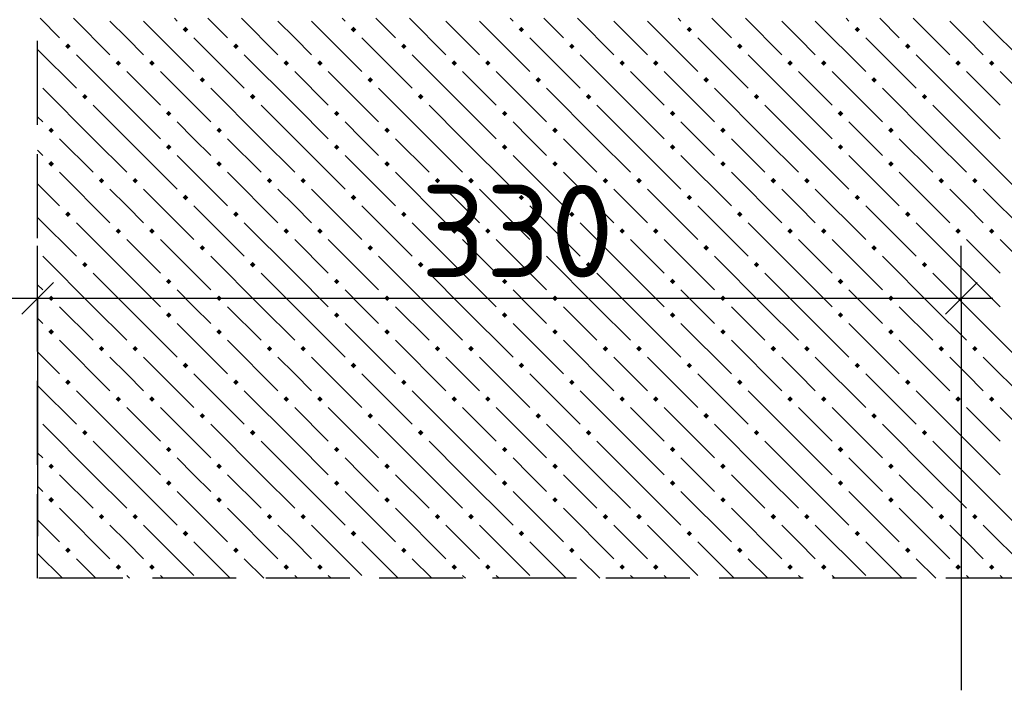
# Model space of a CAD drawing. Header units: millimetres. Extents: x 40580 to 1930067, y -240640 to 81020.
# Tile 379 of 656: x 1129242 to 1131588, y -212762 to -211165. Entities that reach past the tile are written whole.
import ezdxf

# ---------------------------------------------------------------- set-up
doc = ezdxf.new("R2010")
doc.units = ezdxf.units.MM
doc.linetypes.add('______2', pattern=[270, 200, -70])
doc.layers.add('Standard', color=7, linetype='Continuous', lineweight=25)
doc.layers.add('Примечания', color=7, linetype='Continuous', lineweight=13)
doc.layers.add('Стилевая поверхн.', color=7, linetype='Continuous')
doc.styles.add('ISOCPEUR', font='isocpeur.ttf')

msp = doc.modelspace()

# ---------------------------------------------------------------- hatches: boundary and pattern name
at = {"layer": 'Стилевая поверхн.', "linetype": 'Continuous', "lineweight": -3, "transparency": 33554687}
for points in [[(1129630.9, -211188.3), (1129637.4, -211181.8), (1129643.9, -211188.3), (1129637.4, -211194.8)], [(1130030.9, -211188.3), (1130037.4, -211181.8), (1130043.9, -211188.3), (1130037.4, -211194.8)], [(1130430.9, -211188.3), (1130437.4, -211181.8), (1130443.9, -211188.3), (1130437.4, -211194.8)], [(1130830.9, -211188.3), (1130837.4, -211181.8), (1130843.9, -211188.3), (1130837.4, -211194.8)], [(1131230.9, -211188.3), (1131237.4, -211181.8), (1131243.9, -211188.3), (1131237.4, -211194.8)], [(1129350.9, -211228.3), (1129357.4, -211221.8), (1129363.9, -211228.3), (1129357.4, -211234.8)], [(1129750.9, -211228.3), (1129757.4, -211221.8), (1129763.9, -211228.3), (1129757.4, -211234.8)], [(1130150.9, -211228.3), (1130157.4, -211221.8), (1130163.9, -211228.3), (1130157.4, -211234.8)], [(1130550.9, -211228.3), (1130557.4, -211221.8), (1130563.9, -211228.3), (1130557.4, -211234.8)], [(1130950.9, -211228.3), (1130957.4, -211221.8), (1130963.9, -211228.3), (1130957.4, -211234.8)], [(1131350.9, -211228.3), (1131357.4, -211221.8), (1131363.9, -211228.3), (1131357.4, -211234.8)], [(1129470.9, -211268.3), (1129477.4, -211261.8), (1129483.9, -211268.3), (1129477.4, -211274.8)], [(1129550.9, -211268.3), (1129557.4, -211261.8), (1129563.9, -211268.3), (1129557.4, -211274.8)], [(1129870.9, -211268.3), (1129877.4, -211261.8), (1129883.9, -211268.3), (1129877.4, -211274.8)], [(1129950.9, -211268.3), (1129957.4, -211261.8), (1129963.9, -211268.3), (1129957.4, -211274.8)], [(1130270.9, -211268.3), (1130277.4, -211261.8), (1130283.9, -211268.3), (1130277.4, -211274.8)], [(1130350.9, -211268.3), (1130357.4, -211261.8), (1130363.9, -211268.3), (1130357.4, -211274.8)], [(1130670.9, -211268.3), (1130677.4, -211261.8), (1130683.9, -211268.3), (1130677.4, -211274.8)], [(1130750.9, -211268.3), (1130757.4, -211261.8), (1130763.9, -211268.3), (1130757.4, -211274.8)], [(1131070.9, -211268.3), (1131077.4, -211261.8), (1131083.9, -211268.3), (1131077.4, -211274.8)], [(1131150.9, -211268.3), (1131157.4, -211261.8), (1131163.9, -211268.3), (1131157.4, -211274.8)], [(1131470.9, -211268.3), (1131477.4, -211261.8), (1131483.9, -211268.3), (1131477.4, -211274.8)], [(1131550.9, -211268.3), (1131557.4, -211261.8), (1131563.9, -211268.3), (1131557.4, -211274.8)], [(1129670.9, -211308.3), (1129677.4, -211301.8), (1129683.9, -211308.3), (1129677.4, -211314.8)], [(1130070.9, -211308.3), (1130077.4, -211301.8), (1130083.9, -211308.3), (1130077.4, -211314.8)], [(1130470.9, -211308.3), (1130477.4, -211301.8), (1130483.9, -211308.3), (1130477.4, -211314.8)], [(1130870.9, -211308.3), (1130877.4, -211301.8), (1130883.9, -211308.3), (1130877.4, -211314.8)], [(1131270.9, -211308.3), (1131277.4, -211301.8), (1131283.9, -211308.3), (1131277.4, -211314.8)], [(1129390.9, -211348.3), (1129397.4, -211341.8), (1129403.9, -211348.3), (1129397.4, -211354.8)], [(1129790.9, -211348.3), (1129797.4, -211341.8), (1129803.9, -211348.3), (1129797.4, -211354.8)], [(1130190.9, -211348.3), (1130197.4, -211341.8), (1130203.9, -211348.3), (1130197.4, -211354.8)], [(1130590.9, -211348.3), (1130597.4, -211341.8), (1130603.9, -211348.3), (1130597.4, -211354.8)], [(1130990.9, -211348.3), (1130997.4, -211341.8), (1131003.9, -211348.3), (1130997.4, -211354.8)], [(1131390.9, -211348.3), (1131397.4, -211341.8), (1131403.9, -211348.3), (1131397.4, -211354.8)], [(1129590.9, -211388.3), (1129597.4, -211381.8), (1129603.9, -211388.3), (1129597.4, -211394.8)], [(1129990.9, -211388.3), (1129997.4, -211381.8), (1130003.9, -211388.3), (1129997.4, -211394.8)], [(1130390.9, -211388.3), (1130397.4, -211381.8), (1130403.9, -211388.3), (1130397.4, -211394.8)], [(1130790.9, -211388.3), (1130797.4, -211381.8), (1130803.9, -211388.3), (1130797.4, -211394.8)], [(1131190.9, -211388.3), (1131197.4, -211381.8), (1131203.9, -211388.3), (1131197.4, -211394.8)], [(1129310.9, -211428.3), (1129317.4, -211421.8), (1129323.9, -211428.3), (1129317.4, -211434.8)], [(1129710.9, -211428.3), (1129717.4, -211421.8), (1129723.9, -211428.3), (1129717.4, -211434.8)], [(1130110.9, -211428.3), (1130117.4, -211421.8), (1130123.9, -211428.3), (1130117.4, -211434.8)], [(1130510.9, -211428.3), (1130517.4, -211421.8), (1130523.9, -211428.3), (1130517.4, -211434.8)], [(1130910.9, -211428.3), (1130917.4, -211421.8), (1130923.9, -211428.3), (1130917.4, -211434.8)], [(1131310.9, -211428.3), (1131317.4, -211421.8), (1131323.9, -211428.3), (1131317.4, -211434.8)], [(1129590.9, -211468.3), (1129597.4, -211461.8), (1129603.9, -211468.3), (1129597.4, -211474.8)], [(1129990.9, -211468.3), (1129997.4, -211461.8), (1130003.9, -211468.3), (1129997.4, -211474.8)], [(1130390.9, -211468.3), (1130397.4, -211461.8), (1130403.9, -211468.3), (1130397.4, -211474.8)], [(1130790.9, -211468.3), (1130797.4, -211461.8), (1130803.9, -211468.3), (1130797.4, -211474.8)], [(1131190.9, -211468.3), (1131197.4, -211461.8), (1131203.9, -211468.3), (1131197.4, -211474.8)], [(1129310.9, -211508.3), (1129317.4, -211501.8), (1129323.9, -211508.3), (1129317.4, -211514.8)], [(1129710.9, -211508.3), (1129717.4, -211501.8), (1129723.9, -211508.3), (1129717.4, -211514.8)], [(1130110.9, -211508.3), (1130117.4, -211501.8), (1130123.9, -211508.3), (1130117.4, -211514.8)], [(1130510.9, -211508.3), (1130517.4, -211501.8), (1130523.9, -211508.3), (1130517.4, -211514.8)], [(1130910.9, -211508.3), (1130917.4, -211501.8), (1130923.9, -211508.3), (1130917.4, -211514.8)], [(1131310.9, -211508.3), (1131317.4, -211501.8), (1131323.9, -211508.3), (1131317.4, -211514.8)], [(1129430.9, -211548.3), (1129437.4, -211541.8), (1129443.9, -211548.3), (1129437.4, -211554.8)], [(1129510.9, -211548.3), (1129517.4, -211541.8), (1129523.9, -211548.3), (1129517.4, -211554.8)], [(1129830.9, -211548.3), (1129837.4, -211541.8), (1129843.9, -211548.3), (1129837.4, -211554.8)], [(1129910.9, -211548.3), (1129917.4, -211541.8), (1129923.9, -211548.3), (1129917.4, -211554.8)], [(1130230.9, -211548.3), (1130237.4, -211541.8), (1130243.9, -211548.3), (1130237.4, -211554.8)], [(1130310.9, -211548.3), (1130317.4, -211541.8), (1130323.9, -211548.3), (1130317.4, -211554.8)], [(1130630.9, -211548.3), (1130637.4, -211541.8), (1130643.9, -211548.3), (1130637.4, -211554.8)], [(1130710.9, -211548.3), (1130717.4, -211541.8), (1130723.9, -211548.3), (1130717.4, -211554.8)], [(1131030.9, -211548.3), (1131037.4, -211541.8), (1131043.9, -211548.3), (1131037.4, -211554.8)], [(1131110.9, -211548.3), (1131117.4, -211541.8), (1131123.9, -211548.3), (1131117.4, -211554.8)], [(1131430.9, -211548.3), (1131437.4, -211541.8), (1131443.9, -211548.3), (1131437.4, -211554.8)], [(1131510.9, -211548.3), (1131517.4, -211541.8), (1131523.9, -211548.3), (1131517.4, -211554.8)], [(1129630.9, -211588.3), (1129637.4, -211581.8), (1129643.9, -211588.3), (1129637.4, -211594.8)], [(1130030.9, -211588.3), (1130037.4, -211581.8), (1130043.9, -211588.3), (1130037.4, -211594.8)], [(1130430.9, -211588.3), (1130437.4, -211581.8), (1130443.9, -211588.3), (1130437.4, -211594.8)], [(1130830.9, -211588.3), (1130837.4, -211581.8), (1130843.9, -211588.3), (1130837.4, -211594.8)], [(1131230.9, -211588.3), (1131237.4, -211581.8), (1131243.9, -211588.3), (1131237.4, -211594.8)], [(1129350.9, -211628.3), (1129357.4, -211621.8), (1129363.9, -211628.3), (1129357.4, -211634.8)], [(1129750.9, -211628.3), (1129757.4, -211621.8), (1129763.9, -211628.3), (1129757.4, -211634.8)], [(1130150.9, -211628.3), (1130157.4, -211621.8), (1130163.9, -211628.3), (1130157.4, -211634.8)], [(1130550.9, -211628.3), (1130557.4, -211621.8), (1130563.9, -211628.3), (1130557.4, -211634.8)], [(1130950.9, -211628.3), (1130957.4, -211621.8), (1130963.9, -211628.3), (1130957.4, -211634.8)], [(1131350.9, -211628.3), (1131357.4, -211621.8), (1131363.9, -211628.3), (1131357.4, -211634.8)], [(1129470.9, -211668.3), (1129477.4, -211661.8), (1129483.9, -211668.3), (1129477.4, -211674.8)], [(1129550.9, -211668.3), (1129557.4, -211661.8), (1129563.9, -211668.3), (1129557.4, -211674.8)], [(1129870.9, -211668.3), (1129877.4, -211661.8), (1129883.9, -211668.3), (1129877.4, -211674.8)], [(1129950.9, -211668.3), (1129957.4, -211661.8), (1129963.9, -211668.3), (1129957.4, -211674.8)], [(1130270.9, -211668.3), (1130277.4, -211661.8), (1130283.9, -211668.3), (1130277.4, -211674.8)], [(1130350.9, -211668.3), (1130357.4, -211661.8), (1130363.9, -211668.3), (1130357.4, -211674.8)], [(1130670.9, -211668.3), (1130677.4, -211661.8), (1130683.9, -211668.3), (1130677.4, -211674.8)], [(1130750.9, -211668.3), (1130757.4, -211661.8), (1130763.9, -211668.3), (1130757.4, -211674.8)], [(1131070.9, -211668.3), (1131077.4, -211661.8), (1131083.9, -211668.3), (1131077.4, -211674.8)], [(1131150.9, -211668.3), (1131157.4, -211661.8), (1131163.9, -211668.3), (1131157.4, -211674.8)], [(1131470.9, -211668.3), (1131477.4, -211661.8), (1131483.9, -211668.3), (1131477.4, -211674.8)], [(1131550.9, -211668.3), (1131557.4, -211661.8), (1131563.9, -211668.3), (1131557.4, -211674.8)], [(1129670.9, -211708.3), (1129677.4, -211701.8), (1129683.9, -211708.3), (1129677.4, -211714.8)], [(1130070.9, -211708.3), (1130077.4, -211701.8), (1130083.9, -211708.3), (1130077.4, -211714.8)], [(1130470.9, -211708.3), (1130477.4, -211701.8), (1130483.9, -211708.3), (1130477.4, -211714.8)], [(1130870.9, -211708.3), (1130877.4, -211701.8), (1130883.9, -211708.3), (1130877.4, -211714.8)], [(1131270.9, -211708.3), (1131277.4, -211701.8), (1131283.9, -211708.3), (1131277.4, -211714.8)], [(1129390.9, -211748.3), (1129397.4, -211741.8), (1129403.9, -211748.3), (1129397.4, -211754.8)], [(1129790.9, -211748.3), (1129797.4, -211741.8), (1129803.9, -211748.3), (1129797.4, -211754.8)], [(1130190.9, -211748.3), (1130197.4, -211741.8), (1130203.9, -211748.3), (1130197.4, -211754.8)], [(1130590.9, -211748.3), (1130597.4, -211741.8), (1130603.9, -211748.3), (1130597.4, -211754.8)], [(1130990.9, -211748.3), (1130997.4, -211741.8), (1131003.9, -211748.3), (1130997.4, -211754.8)], [(1131390.9, -211748.3), (1131397.4, -211741.8), (1131403.9, -211748.3), (1131397.4, -211754.8)], [(1129590.9, -211788.3), (1129597.4, -211781.8), (1129603.9, -211788.3), (1129597.4, -211794.8)], [(1129990.9, -211788.3), (1129997.4, -211781.8), (1130003.9, -211788.3), (1129997.4, -211794.8)], [(1130390.9, -211788.3), (1130397.4, -211781.8), (1130403.9, -211788.3), (1130397.4, -211794.8)], [(1130790.9, -211788.3), (1130797.4, -211781.8), (1130803.9, -211788.3), (1130797.4, -211794.8)], [(1131190.9, -211788.3), (1131197.4, -211781.8), (1131203.9, -211788.3), (1131197.4, -211794.8)], [(1129310.9, -211828.3), (1129317.4, -211821.8), (1129323.9, -211828.3), (1129317.4, -211834.8)], [(1129710.9, -211828.3), (1129717.4, -211821.8), (1129723.9, -211828.3), (1129717.4, -211834.8)], [(1130110.9, -211828.3), (1130117.4, -211821.8), (1130123.9, -211828.3), (1130117.4, -211834.8)], [(1130510.9, -211828.3), (1130517.4, -211821.8), (1130523.9, -211828.3), (1130517.4, -211834.8)], [(1130910.9, -211828.3), (1130917.4, -211821.8), (1130923.9, -211828.3), (1130917.4, -211834.8)], [(1131310.9, -211828.3), (1131317.4, -211821.8), (1131323.9, -211828.3), (1131317.4, -211834.8)], [(1129590.9, -211868.3), (1129597.4, -211861.8), (1129603.9, -211868.3), (1129597.4, -211874.8)], [(1129990.9, -211868.3), (1129997.4, -211861.8), (1130003.9, -211868.3), (1129997.4, -211874.8)], [(1130390.9, -211868.3), (1130397.4, -211861.8), (1130403.9, -211868.3), (1130397.4, -211874.8)], [(1130790.9, -211868.3), (1130797.4, -211861.8), (1130803.9, -211868.3), (1130797.4, -211874.8)], [(1131190.9, -211868.3), (1131197.4, -211861.8), (1131203.9, -211868.3), (1131197.4, -211874.8)], [(1129310.9, -211908.3), (1129317.4, -211901.8), (1129323.9, -211908.3), (1129317.4, -211914.8)], [(1129710.9, -211908.3), (1129717.4, -211901.8), (1129723.9, -211908.3), (1129717.4, -211914.8)], [(1130110.9, -211908.3), (1130117.4, -211901.8), (1130123.9, -211908.3), (1130117.4, -211914.8)], [(1130510.9, -211908.3), (1130517.4, -211901.8), (1130523.9, -211908.3), (1130517.4, -211914.8)], [(1130910.9, -211908.3), (1130917.4, -211901.8), (1130923.9, -211908.3), (1130917.4, -211914.8)], [(1131310.9, -211908.3), (1131317.4, -211901.8), (1131323.9, -211908.3), (1131317.4, -211914.8)], [(1129430.9, -211948.3), (1129437.4, -211941.8), (1129443.9, -211948.3), (1129437.4, -211954.8)], [(1129510.9, -211948.3), (1129517.4, -211941.8), (1129523.9, -211948.3), (1129517.4, -211954.8)], [(1129830.9, -211948.3), (1129837.4, -211941.8), (1129843.9, -211948.3), (1129837.4, -211954.8)], [(1129910.9, -211948.3), (1129917.4, -211941.8), (1129923.9, -211948.3), (1129917.4, -211954.8)], [(1130230.9, -211948.3), (1130237.4, -211941.8), (1130243.9, -211948.3), (1130237.4, -211954.8)], [(1130310.9, -211948.3), (1130317.4, -211941.8), (1130323.9, -211948.3), (1130317.4, -211954.8)], [(1130630.9, -211948.3), (1130637.4, -211941.8), (1130643.9, -211948.3), (1130637.4, -211954.8)], [(1130710.9, -211948.3), (1130717.4, -211941.8), (1130723.9, -211948.3), (1130717.4, -211954.8)], [(1131030.9, -211948.3), (1131037.4, -211941.8), (1131043.9, -211948.3), (1131037.4, -211954.8)], [(1131110.9, -211948.3), (1131117.4, -211941.8), (1131123.9, -211948.3), (1131117.4, -211954.8)], [(1131430.9, -211948.3), (1131437.4, -211941.8), (1131443.9, -211948.3), (1131437.4, -211954.8)], [(1131510.9, -211948.3), (1131517.4, -211941.8), (1131523.9, -211948.3), (1131517.4, -211954.8)], [(1129630.9, -211988.3), (1129637.4, -211981.8), (1129643.9, -211988.3), (1129637.4, -211994.8)], [(1130030.9, -211988.3), (1130037.4, -211981.8), (1130043.9, -211988.3), (1130037.4, -211994.8)], [(1130430.9, -211988.3), (1130437.4, -211981.8), (1130443.9, -211988.3), (1130437.4, -211994.8)], [(1130830.9, -211988.3), (1130837.4, -211981.8), (1130843.9, -211988.3), (1130837.4, -211994.8)], [(1131230.9, -211988.3), (1131237.4, -211981.8), (1131243.9, -211988.3), (1131237.4, -211994.8)], [(1129350.9, -212028.3), (1129357.4, -212021.8), (1129363.9, -212028.3), (1129357.4, -212034.8)], [(1129750.9, -212028.3), (1129757.4, -212021.8), (1129763.9, -212028.3), (1129757.4, -212034.8)], [(1130150.9, -212028.3), (1130157.4, -212021.8), (1130163.9, -212028.3), (1130157.4, -212034.8)], [(1130550.9, -212028.3), (1130557.4, -212021.8), (1130563.9, -212028.3), (1130557.4, -212034.8)], [(1130950.9, -212028.3), (1130957.4, -212021.8), (1130963.9, -212028.3), (1130957.4, -212034.8)], [(1131350.9, -212028.3), (1131357.4, -212021.8), (1131363.9, -212028.3), (1131357.4, -212034.8)], [(1129470.9, -212068.3), (1129477.4, -212061.8), (1129483.9, -212068.3), (1129477.4, -212074.8)], [(1129550.9, -212068.3), (1129557.4, -212061.8), (1129563.9, -212068.3), (1129557.4, -212074.8)], [(1129870.9, -212068.3), (1129877.4, -212061.8), (1129883.9, -212068.3), (1129877.4, -212074.8)], [(1129950.9, -212068.3), (1129957.4, -212061.8), (1129963.9, -212068.3), (1129957.4, -212074.8)], [(1130270.9, -212068.3), (1130277.4, -212061.8), (1130283.9, -212068.3), (1130277.4, -212074.8)], [(1130350.9, -212068.3), (1130357.4, -212061.8), (1130363.9, -212068.3), (1130357.4, -212074.8)], [(1130670.9, -212068.3), (1130677.4, -212061.8), (1130683.9, -212068.3), (1130677.4, -212074.8)], [(1130750.9, -212068.3), (1130757.4, -212061.8), (1130763.9, -212068.3), (1130757.4, -212074.8)], [(1131070.9, -212068.3), (1131077.4, -212061.8), (1131083.9, -212068.3), (1131077.4, -212074.8)], [(1131150.9, -212068.3), (1131157.4, -212061.8), (1131163.9, -212068.3), (1131157.4, -212074.8)], [(1131470.9, -212068.3), (1131477.4, -212061.8), (1131483.9, -212068.3), (1131477.4, -212074.8)], [(1131550.9, -212068.3), (1131557.4, -212061.8), (1131563.9, -212068.3), (1131557.4, -212074.8)], [(1129670.9, -212108.3), (1129677.4, -212101.8), (1129683.9, -212108.3), (1129677.4, -212114.8)], [(1130070.9, -212108.3), (1130077.4, -212101.8), (1130083.9, -212108.3), (1130077.4, -212114.8)], [(1130470.9, -212108.3), (1130477.4, -212101.8), (1130483.9, -212108.3), (1130477.4, -212114.8)], [(1130870.9, -212108.3), (1130877.4, -212101.8), (1130883.9, -212108.3), (1130877.4, -212114.8)], [(1131270.9, -212108.3), (1131277.4, -212101.8), (1131283.9, -212108.3), (1131277.4, -212114.8)], [(1129390.9, -212148.3), (1129397.4, -212141.8), (1129403.9, -212148.3), (1129397.4, -212154.8)], [(1129790.9, -212148.3), (1129797.4, -212141.8), (1129803.9, -212148.3), (1129797.4, -212154.8)], [(1130190.9, -212148.3), (1130197.4, -212141.8), (1130203.9, -212148.3), (1130197.4, -212154.8)], [(1130590.9, -212148.3), (1130597.4, -212141.8), (1130603.9, -212148.3), (1130597.4, -212154.8)], [(1130990.9, -212148.3), (1130997.4, -212141.8), (1131003.9, -212148.3), (1130997.4, -212154.8)], [(1131390.9, -212148.3), (1131397.4, -212141.8), (1131403.9, -212148.3), (1131397.4, -212154.8)], [(1129590.9, -212188.3), (1129597.4, -212181.8), (1129603.9, -212188.3), (1129597.4, -212194.8)], [(1129990.9, -212188.3), (1129997.4, -212181.8), (1130003.9, -212188.3), (1129997.4, -212194.8)], [(1130390.9, -212188.3), (1130397.4, -212181.8), (1130403.9, -212188.3), (1130397.4, -212194.8)], [(1130790.9, -212188.3), (1130797.4, -212181.8), (1130803.9, -212188.3), (1130797.4, -212194.8)], [(1131190.9, -212188.3), (1131197.4, -212181.8), (1131203.9, -212188.3), (1131197.4, -212194.8)], [(1129310.9, -212228.3), (1129317.4, -212221.8), (1129323.9, -212228.3), (1129317.4, -212234.8)], [(1129710.9, -212228.3), (1129717.4, -212221.8), (1129723.9, -212228.3), (1129717.4, -212234.8)], [(1130110.9, -212228.3), (1130117.4, -212221.8), (1130123.9, -212228.3), (1130117.4, -212234.8)], [(1130510.9, -212228.3), (1130517.4, -212221.8), (1130523.9, -212228.3), (1130517.4, -212234.8)], [(1130910.9, -212228.3), (1130917.4, -212221.8), (1130923.9, -212228.3), (1130917.4, -212234.8)], [(1131310.9, -212228.3), (1131317.4, -212221.8), (1131323.9, -212228.3), (1131317.4, -212234.8)], [(1129590.9, -212268.3), (1129597.4, -212261.8), (1129603.9, -212268.3), (1129597.4, -212274.8)], [(1129990.9, -212268.3), (1129997.4, -212261.8), (1130003.9, -212268.3), (1129997.4, -212274.8)], [(1130390.9, -212268.3), (1130397.4, -212261.8), (1130403.9, -212268.3), (1130397.4, -212274.8)], [(1130790.9, -212268.3), (1130797.4, -212261.8), (1130803.9, -212268.3), (1130797.4, -212274.8)], [(1131190.9, -212268.3), (1131197.4, -212261.8), (1131203.9, -212268.3), (1131197.4, -212274.8)], [(1129310.9, -212308.3), (1129317.4, -212301.8), (1129323.9, -212308.3), (1129317.4, -212314.8)], [(1129710.9, -212308.3), (1129717.4, -212301.8), (1129723.9, -212308.3), (1129717.4, -212314.8)], [(1130110.9, -212308.3), (1130117.4, -212301.8), (1130123.9, -212308.3), (1130117.4, -212314.8)], [(1130510.9, -212308.3), (1130517.4, -212301.8), (1130523.9, -212308.3), (1130517.4, -212314.8)], [(1130910.9, -212308.3), (1130917.4, -212301.8), (1130923.9, -212308.3), (1130917.4, -212314.8)], [(1131310.9, -212308.3), (1131317.4, -212301.8), (1131323.9, -212308.3), (1131317.4, -212314.8)], [(1129430.9, -212348.3), (1129437.4, -212341.8), (1129443.9, -212348.3), (1129437.4, -212354.8)], [(1129510.9, -212348.3), (1129517.4, -212341.8), (1129523.9, -212348.3), (1129517.4, -212354.8)], [(1129830.9, -212348.3), (1129837.4, -212341.8), (1129843.9, -212348.3), (1129837.4, -212354.8)], [(1129910.9, -212348.3), (1129917.4, -212341.8), (1129923.9, -212348.3), (1129917.4, -212354.8)], [(1130230.9, -212348.3), (1130237.4, -212341.8), (1130243.9, -212348.3), (1130237.4, -212354.8)], [(1130310.9, -212348.3), (1130317.4, -212341.8), (1130323.9, -212348.3), (1130317.4, -212354.8)], [(1130630.9, -212348.3), (1130637.4, -212341.8), (1130643.9, -212348.3), (1130637.4, -212354.8)], [(1130710.9, -212348.3), (1130717.4, -212341.8), (1130723.9, -212348.3), (1130717.4, -212354.8)], [(1131030.9, -212348.3), (1131037.4, -212341.8), (1131043.9, -212348.3), (1131037.4, -212354.8)], [(1131110.9, -212348.3), (1131117.4, -212341.8), (1131123.9, -212348.3), (1131117.4, -212354.8)], [(1131430.9, -212348.3), (1131437.4, -212341.8), (1131443.9, -212348.3), (1131437.4, -212354.8)], [(1131510.9, -212348.3), (1131517.4, -212341.8), (1131523.9, -212348.3), (1131517.4, -212354.8)], [(1129630.9, -212388.3), (1129637.4, -212381.8), (1129643.9, -212388.3), (1129637.4, -212394.8)], [(1130030.9, -212388.3), (1130037.4, -212381.8), (1130043.9, -212388.3), (1130037.4, -212394.8)], [(1130430.9, -212388.3), (1130437.4, -212381.8), (1130443.9, -212388.3), (1130437.4, -212394.8)], [(1130830.9, -212388.3), (1130837.4, -212381.8), (1130843.9, -212388.3), (1130837.4, -212394.8)], [(1131230.9, -212388.3), (1131237.4, -212381.8), (1131243.9, -212388.3), (1131237.4, -212394.8)], [(1129350.9, -212428.3), (1129357.4, -212421.8), (1129363.9, -212428.3), (1129357.4, -212434.8)], [(1129750.9, -212428.3), (1129757.4, -212421.8), (1129763.9, -212428.3), (1129757.4, -212434.8)], [(1130150.9, -212428.3), (1130157.4, -212421.8), (1130163.9, -212428.3), (1130157.4, -212434.8)], [(1130550.9, -212428.3), (1130557.4, -212421.8), (1130563.9, -212428.3), (1130557.4, -212434.8)], [(1130950.9, -212428.3), (1130957.4, -212421.8), (1130963.9, -212428.3), (1130957.4, -212434.8)], [(1131350.9, -212428.3), (1131357.4, -212421.8), (1131363.9, -212428.3), (1131357.4, -212434.8)], [(1129470.9, -212468.3), (1129477.4, -212461.8), (1129483.9, -212468.3), (1129477.4, -212474.8)], [(1129550.9, -212468.3), (1129557.4, -212461.8), (1129563.9, -212468.3), (1129557.4, -212474.8)], [(1129870.9, -212468.3), (1129877.4, -212461.8), (1129883.9, -212468.3), (1129877.4, -212474.8)], [(1129950.9, -212468.3), (1129957.4, -212461.8), (1129963.9, -212468.3), (1129957.4, -212474.8)], [(1130270.9, -212468.3), (1130277.4, -212461.8), (1130283.9, -212468.3), (1130277.4, -212474.8)], [(1130350.9, -212468.3), (1130357.4, -212461.8), (1130363.9, -212468.3), (1130357.4, -212474.8)], [(1130670.9, -212468.3), (1130677.4, -212461.8), (1130683.9, -212468.3), (1130677.4, -212474.8)], [(1130750.9, -212468.3), (1130757.4, -212461.8), (1130763.9, -212468.3), (1130757.4, -212474.8)], [(1131070.9, -212468.3), (1131077.4, -212461.8), (1131083.9, -212468.3), (1131077.4, -212474.8)], [(1131150.9, -212468.3), (1131157.4, -212461.8), (1131163.9, -212468.3), (1131157.4, -212474.8)], [(1131470.9, -212468.3), (1131477.4, -212461.8), (1131483.9, -212468.3), (1131477.4, -212474.8)], [(1131550.9, -212468.3), (1131557.4, -212461.8), (1131563.9, -212468.3), (1131557.4, -212474.8)]]:
    msp.add_hatch(color=7, dxfattribs=at).paths.add_polyline_path(points, flags=16)

# ---------------------------------------------------------------- linework, layer by layer
at = {"layer": 'Standard', "color": 251, "linetype": 'Continuous', "lineweight": -3, "true_color": 0x656565, "transparency": 33554687}
for p, q in [((1129285.1, -211828.4), (1129285.1, -211703.4)), ((1131485.1, -211828.4), (1131485.1, -211703.4)), ((1129285.1, -211828.4), (1129285.1, -211953.4)), ((1129285.1, -211828.4), (1129285.1, -212395)), ((1131485.1, -211828.4), (1131485.1, -211953.4)), ((1131485.1, -211828.4), (1131485.1, -212761.7))]:
    msp.add_line(p, q, dxfattribs=at)
at = {"layer": 'Standard', "color": 7, "linetype": 'Continuous', "lineweight": 25, "transparency": 33554687}
for p, q in [((1129247.6, -211865.9), (1129322.6, -211790.9)), ((1131447.6, -211865.9), (1131522.6, -211790.9))]:
    msp.add_line(p, q, dxfattribs=at)
at = {"layer": 'Standard', "color": 7, "linetype": 'Continuous', "lineweight": -3, "transparency": 33554687}
for p, q in [((1128818.4, -211828.4), (1129285.1, -211828.4)), ((1129285.1, -211828.4), (1131485.1, -211828.4)), ((1131485.1, -211828.4), (1131560.1, -211828.4))]:
    msp.add_line(p, q, dxfattribs=at)
at = {"layer": 'Примечания', "color": 253, "linetype": '______2', "lineweight": -3, "true_color": 0xababab, "transparency": 33554687}
for p, q in [((1129285.1, -212495), (1129285.1, -211161.7)), ((1134618.4, -212495), (1129285.1, -212495))]:
    msp.add_line(p, q, dxfattribs=at)
at = {"layer": 'Стилевая поверхн.', "color": 9, "linetype": 'Continuous', "lineweight": -3, "true_color": 0xc7c7c7, "transparency": 33554687}
for p, q in [((1129290.8, -211161.7), (1129337.4, -211208.3)), ((1129370.8, -211161.7), (1129457.4, -211248.3)), ((1129497.4, -211208.3), (1129457.4, -211168.3)), ((1129537.4, -211168.3), (1129657.4, -211288.3)), ((1129610.8, -211161.7), (1129617.4, -211168.3)), ((1129690.8, -211161.7), (1129737.4, -211208.3)), ((1129770.8, -211161.7), (1129857.4, -211248.3)), ((1129897.4, -211208.3), (1129857.4, -211168.3)), ((1129937.4, -211168.3), (1130057.4, -211288.3)), ((1130010.8, -211161.7), (1130017.4, -211168.3)), ((1130090.8, -211161.7), (1130137.4, -211208.3)), ((1130170.8, -211161.7), (1130257.4, -211248.3)), ((1130297.4, -211208.3), (1130257.4, -211168.3)), ((1130337.4, -211168.3), (1130457.4, -211288.3)), ((1130410.8, -211161.7), (1130417.4, -211168.3)), ((1130490.8, -211161.7), (1130537.4, -211208.3)), ((1130570.8, -211161.7), (1130657.4, -211248.3)), ((1130697.4, -211208.3), (1130657.4, -211168.3)), ((1130737.4, -211168.3), (1130857.4, -211288.3)), ((1130810.8, -211161.7), (1130817.4, -211168.3)), ((1130890.8, -211161.7), (1130937.4, -211208.3)), ((1130970.8, -211161.7), (1131057.4, -211248.3)), ((1131097.4, -211208.3), (1131057.4, -211168.3)), ((1131137.4, -211168.3), (1131257.4, -211288.3)), ((1131210.8, -211161.7), (1131217.4, -211168.3)), ((1131290.8, -211161.7), (1131337.4, -211208.3)), ((1131370.8, -211161.7), (1131457.4, -211248.3)), ((1131497.4, -211208.3), (1131457.4, -211168.3)), ((1131537.4, -211168.3), (1131657.4, -211288.3)), ((1129537.4, -211248.3), (1129497.4, -211208.3)), ((1129657.4, -211208.3), (1129777.4, -211328.3)), ((1129937.4, -211248.3), (1129897.4, -211208.3)), ((1130057.4, -211208.3), (1130177.4, -211328.3)), ((1130337.4, -211248.3), (1130297.4, -211208.3)), ((1130457.4, -211208.3), (1130577.4, -211328.3)), ((1130737.4, -211248.3), (1130697.4, -211208.3)), ((1130857.4, -211208.3), (1130977.4, -211328.3)), ((1131137.4, -211248.3), (1131097.4, -211208.3)), ((1131257.4, -211208.3), (1131377.4, -211328.3)), ((1131537.4, -211248.3), (1131497.4, -211208.3)), ((1129285.1, -211236), (1129377.4, -211328.3)), ((1129497.4, -211368.3), (1129377.4, -211248.3)), ((1129897.4, -211368.3), (1129777.4, -211248.3)), ((1130297.4, -211368.3), (1130177.4, -211248.3)), ((1130697.4, -211368.3), (1130577.4, -211248.3)), ((1131097.4, -211368.3), (1130977.4, -211248.3)), ((1131497.4, -211368.3), (1131377.4, -211248.3)), ((1129497.4, -211288.3), (1129577.4, -211368.3)), ((1129577.4, -211288.3), (1129697.4, -211408.3)), ((1129897.4, -211288.3), (1129977.4, -211368.3)), ((1129977.4, -211288.3), (1130097.4, -211408.3)), ((1130297.4, -211288.3), (1130377.4, -211368.3)), ((1130377.4, -211288.3), (1130497.4, -211408.3)), ((1130697.4, -211288.3), (1130777.4, -211368.3)), ((1130777.4, -211288.3), (1130897.4, -211408.3)), ((1131097.4, -211288.3), (1131177.4, -211368.3)), ((1131177.4, -211288.3), (1131297.4, -211408.3)), ((1131497.4, -211288.3), (1131577.4, -211368.3)), ((1131577.4, -211288.3), (1131697.4, -211408.3)), ((1129417.4, -211448.3), (1129297.4, -211328.3)), ((1129817.4, -211448.3), (1129697.4, -211328.3)), ((1130217.4, -211448.3), (1130097.4, -211328.3)), ((1130617.4, -211448.3), (1130497.4, -211328.3)), ((1131017.4, -211448.3), (1130897.4, -211328.3)), ((1131417.4, -211448.3), (1131297.4, -211328.3)), ((1129417.4, -211368.3), (1129497.4, -211448.3)), ((1129497.4, -211368.3), (1129577.4, -211448.3)), ((1129817.4, -211368.3), (1129897.4, -211448.3)), ((1129897.4, -211368.3), (1129977.4, -211448.3)), ((1130217.4, -211368.3), (1130297.4, -211448.3)), ((1130297.4, -211368.3), (1130377.4, -211448.3)), ((1130617.4, -211368.3), (1130697.4, -211448.3)), ((1130697.4, -211368.3), (1130777.4, -211448.3)), ((1131017.4, -211368.3), (1131097.4, -211448.3)), ((1131097.4, -211368.3), (1131177.4, -211448.3)), ((1131417.4, -211368.3), (1131497.4, -211448.3)), ((1131497.4, -211368.3), (1131577.4, -211448.3)), ((1129285.1, -211396), (1129297.4, -211408.3)), ((1129657.4, -211448.3), (1129617.4, -211408.3)), ((1130057.4, -211448.3), (1130017.4, -211408.3)), ((1130457.4, -211448.3), (1130417.4, -211408.3)), ((1130857.4, -211448.3), (1130817.4, -211408.3)), ((1131257.4, -211448.3), (1131217.4, -211408.3)), ((1129337.4, -211448.3), (1129417.4, -211528.3)), ((1129417.4, -211448.3), (1129497.4, -211528.3)), ((1129497.4, -211448.3), (1129617.4, -211568.3)), ((1129697.4, -211488.3), (1129657.4, -211448.3)), ((1129737.4, -211448.3), (1129817.4, -211528.3)), ((1129817.4, -211448.3), (1129897.4, -211528.3)), ((1129897.4, -211448.3), (1130017.4, -211568.3)), ((1130097.4, -211488.3), (1130057.4, -211448.3)), ((1130137.4, -211448.3), (1130217.4, -211528.3)), ((1130217.4, -211448.3), (1130297.4, -211528.3)), ((1130297.4, -211448.3), (1130417.4, -211568.3)), ((1130497.4, -211488.3), (1130457.4, -211448.3)), ((1130537.4, -211448.3), (1130617.4, -211528.3)), ((1130617.4, -211448.3), (1130697.4, -211528.3)), ((1130697.4, -211448.3), (1130817.4, -211568.3)), ((1130897.4, -211488.3), (1130857.4, -211448.3)), ((1130937.4, -211448.3), (1131017.4, -211528.3)), ((1131017.4, -211448.3), (1131097.4, -211528.3)), ((1131097.4, -211448.3), (1131217.4, -211568.3)), ((1131297.4, -211488.3), (1131257.4, -211448.3)), ((1131337.4, -211448.3), (1131417.4, -211528.3)), ((1131417.4, -211448.3), (1131497.4, -211528.3)), ((1131497.4, -211448.3), (1131617.4, -211568.3)), ((1129297.4, -211488.3), (1129285.1, -211476)), ((1129617.4, -211488.3), (1129737.4, -211608.3)), ((1130017.4, -211488.3), (1130137.4, -211608.3)), ((1130417.4, -211488.3), (1130537.4, -211608.3)), ((1130817.4, -211488.3), (1130937.4, -211608.3)), ((1131217.4, -211488.3), (1131337.4, -211608.3)), ((1129337.4, -211528.3), (1129457.4, -211648.3)), ((1129737.4, -211528.3), (1129857.4, -211648.3)), ((1130137.4, -211528.3), (1130257.4, -211648.3)), ((1130537.4, -211528.3), (1130657.4, -211648.3)), ((1130937.4, -211528.3), (1131057.4, -211648.3)), ((1131337.4, -211528.3), (1131457.4, -211648.3)), ((1129285.1, -211556), (1129337.4, -211608.3)), ((1129497.4, -211608.3), (1129457.4, -211568.3)), ((1129537.4, -211568.3), (1129657.4, -211688.3)), ((1129897.4, -211608.3), (1129857.4, -211568.3)), ((1129937.4, -211568.3), (1130057.4, -211688.3)), ((1130297.4, -211608.3), (1130257.4, -211568.3)), ((1130337.4, -211568.3), (1130457.4, -211688.3)), ((1130697.4, -211608.3), (1130657.4, -211568.3)), ((1130737.4, -211568.3), (1130857.4, -211688.3)), ((1131097.4, -211608.3), (1131057.4, -211568.3)), ((1131137.4, -211568.3), (1131257.4, -211688.3)), ((1131497.4, -211608.3), (1131457.4, -211568.3)), ((1131537.4, -211568.3), (1131657.4, -211688.3)), ((1129537.4, -211648.3), (1129497.4, -211608.3)), ((1129657.4, -211608.3), (1129777.4, -211728.3)), ((1129937.4, -211648.3), (1129897.4, -211608.3)), ((1130057.4, -211608.3), (1130177.4, -211728.3)), ((1130337.4, -211648.3), (1130297.4, -211608.3)), ((1130457.4, -211608.3), (1130577.4, -211728.3)), ((1130737.4, -211648.3), (1130697.4, -211608.3)), ((1130857.4, -211608.3), (1130977.4, -211728.3)), ((1131137.4, -211648.3), (1131097.4, -211608.3)), ((1131257.4, -211608.3), (1131377.4, -211728.3)), ((1131537.4, -211648.3), (1131497.4, -211608.3)), ((1129285.1, -211636), (1129377.4, -211728.3)), ((1129497.4, -211768.3), (1129377.4, -211648.3)), ((1129897.4, -211768.3), (1129777.4, -211648.3)), ((1130297.4, -211768.3), (1130177.4, -211648.3)), ((1130697.4, -211768.3), (1130577.4, -211648.3)), ((1131097.4, -211768.3), (1130977.4, -211648.3)), ((1131497.4, -211768.3), (1131377.4, -211648.3)), ((1129497.4, -211688.3), (1129577.4, -211768.3)), ((1129577.4, -211688.3), (1129697.4, -211808.3)), ((1129897.4, -211688.3), (1129977.4, -211768.3)), ((1129977.4, -211688.3), (1130097.4, -211808.3)), ((1130297.4, -211688.3), (1130377.4, -211768.3)), ((1130377.4, -211688.3), (1130497.4, -211808.3)), ((1130697.4, -211688.3), (1130777.4, -211768.3)), ((1130777.4, -211688.3), (1130897.4, -211808.3)), ((1131097.4, -211688.3), (1131177.4, -211768.3)), ((1131177.4, -211688.3), (1131297.4, -211808.3)), ((1131497.4, -211688.3), (1131577.4, -211768.3)), ((1131577.4, -211688.3), (1131697.4, -211808.3)), ((1129417.4, -211848.3), (1129297.4, -211728.3)), ((1129817.4, -211848.3), (1129697.4, -211728.3)), ((1130217.4, -211848.3), (1130097.4, -211728.3)), ((1130617.4, -211848.3), (1130497.4, -211728.3)), ((1131017.4, -211848.3), (1130897.4, -211728.3)), ((1131417.4, -211848.3), (1131297.4, -211728.3)), ((1129417.4, -211768.3), (1129497.4, -211848.3)), ((1129497.4, -211768.3), (1129577.4, -211848.3)), ((1129817.4, -211768.3), (1129897.4, -211848.3)), ((1129897.4, -211768.3), (1129977.4, -211848.3)), ((1130217.4, -211768.3), (1130297.4, -211848.3)), ((1130297.4, -211768.3), (1130377.4, -211848.3)), ((1130617.4, -211768.3), (1130697.4, -211848.3)), ((1130697.4, -211768.3), (1130777.4, -211848.3)), ((1131017.4, -211768.3), (1131097.4, -211848.3)), ((1131097.4, -211768.3), (1131177.4, -211848.3)), ((1131417.4, -211768.3), (1131497.4, -211848.3)), ((1131497.4, -211768.3), (1131577.4, -211848.3)), ((1129285.1, -211796), (1129297.4, -211808.3)), ((1129657.4, -211848.3), (1129617.4, -211808.3)), ((1130057.4, -211848.3), (1130017.4, -211808.3)), ((1130457.4, -211848.3), (1130417.4, -211808.3)), ((1130857.4, -211848.3), (1130817.4, -211808.3)), ((1131257.4, -211848.3), (1131217.4, -211808.3)), ((1129337.4, -211848.3), (1129417.4, -211928.3)), ((1129417.4, -211848.3), (1129497.4, -211928.3)), ((1129497.4, -211848.3), (1129617.4, -211968.3)), ((1129697.4, -211888.3), (1129657.4, -211848.3)), ((1129737.4, -211848.3), (1129817.4, -211928.3)), ((1129817.4, -211848.3), (1129897.4, -211928.3)), ((1129897.4, -211848.3), (1130017.4, -211968.3)), ((1130097.4, -211888.3), (1130057.4, -211848.3)), ((1130137.4, -211848.3), (1130217.4, -211928.3)), ((1130217.4, -211848.3), (1130297.4, -211928.3)), ((1130297.4, -211848.3), (1130417.4, -211968.3)), ((1130497.4, -211888.3), (1130457.4, -211848.3)), ((1130537.4, -211848.3), (1130617.4, -211928.3)), ((1130617.4, -211848.3), (1130697.4, -211928.3)), ((1130697.4, -211848.3), (1130817.4, -211968.3)), ((1130897.4, -211888.3), (1130857.4, -211848.3)), ((1130937.4, -211848.3), (1131017.4, -211928.3)), ((1131017.4, -211848.3), (1131097.4, -211928.3)), ((1131097.4, -211848.3), (1131217.4, -211968.3)), ((1131297.4, -211888.3), (1131257.4, -211848.3)), ((1131337.4, -211848.3), (1131417.4, -211928.3)), ((1131417.4, -211848.3), (1131497.4, -211928.3)), ((1131497.4, -211848.3), (1131617.4, -211968.3)), ((1129297.4, -211888.3), (1129285.1, -211876)), ((1129617.4, -211888.3), (1129737.4, -212008.3)), ((1130017.4, -211888.3), (1130137.4, -212008.3)), ((1130417.4, -211888.3), (1130537.4, -212008.3)), ((1130817.4, -211888.3), (1130937.4, -212008.3)), ((1131217.4, -211888.3), (1131337.4, -212008.3)), ((1129337.4, -211928.3), (1129457.4, -212048.3)), ((1129737.4, -211928.3), (1129857.4, -212048.3)), ((1130137.4, -211928.3), (1130257.4, -212048.3)), ((1130537.4, -211928.3), (1130657.4, -212048.3)), ((1130937.4, -211928.3), (1131057.4, -212048.3)), ((1131337.4, -211928.3), (1131457.4, -212048.3)), ((1129285.1, -211956), (1129337.4, -212008.3)), ((1129497.4, -212008.3), (1129457.4, -211968.3)), ((1129537.4, -211968.3), (1129657.4, -212088.3)), ((1129897.4, -212008.3), (1129857.4, -211968.3)), ((1129937.4, -211968.3), (1130057.4, -212088.3)), ((1130297.4, -212008.3), (1130257.4, -211968.3)), ((1130337.4, -211968.3), (1130457.4, -212088.3)), ((1130697.4, -212008.3), (1130657.4, -211968.3)), ((1130737.4, -211968.3), (1130857.4, -212088.3)), ((1131097.4, -212008.3), (1131057.4, -211968.3)), ((1131137.4, -211968.3), (1131257.4, -212088.3)), ((1131497.4, -212008.3), (1131457.4, -211968.3)), ((1131537.4, -211968.3), (1131657.4, -212088.3)), ((1129537.4, -212048.3), (1129497.4, -212008.3)), ((1129657.4, -212008.3), (1129777.4, -212128.3)), ((1129937.4, -212048.3), (1129897.4, -212008.3)), ((1130057.4, -212008.3), (1130177.4, -212128.3)), ((1130337.4, -212048.3), (1130297.4, -212008.3)), ((1130457.4, -212008.3), (1130577.4, -212128.3)), ((1130737.4, -212048.3), (1130697.4, -212008.3)), ((1130857.4, -212008.3), (1130977.4, -212128.3)), ((1131137.4, -212048.3), (1131097.4, -212008.3)), ((1131257.4, -212008.3), (1131377.4, -212128.3)), ((1131537.4, -212048.3), (1131497.4, -212008.3)), ((1129285.1, -212036), (1129377.4, -212128.3)), ((1129497.4, -212168.3), (1129377.4, -212048.3)), ((1129897.4, -212168.3), (1129777.4, -212048.3)), ((1130297.4, -212168.3), (1130177.4, -212048.3)), ((1130697.4, -212168.3), (1130577.4, -212048.3)), ((1131097.4, -212168.3), (1130977.4, -212048.3)), ((1131497.4, -212168.3), (1131377.4, -212048.3)), ((1129497.4, -212088.3), (1129577.4, -212168.3)), ((1129577.4, -212088.3), (1129697.4, -212208.3)), ((1129897.4, -212088.3), (1129977.4, -212168.3)), ((1129977.4, -212088.3), (1130097.4, -212208.3)), ((1130297.4, -212088.3), (1130377.4, -212168.3)), ((1130377.4, -212088.3), (1130497.4, -212208.3)), ((1130697.4, -212088.3), (1130777.4, -212168.3)), ((1130777.4, -212088.3), (1130897.4, -212208.3)), ((1131097.4, -212088.3), (1131177.4, -212168.3)), ((1131177.4, -212088.3), (1131297.4, -212208.3)), ((1131497.4, -212088.3), (1131577.4, -212168.3)), ((1131577.4, -212088.3), (1131697.4, -212208.3)), ((1129417.4, -212248.3), (1129297.4, -212128.3)), ((1129817.4, -212248.3), (1129697.4, -212128.3)), ((1130217.4, -212248.3), (1130097.4, -212128.3)), ((1130617.4, -212248.3), (1130497.4, -212128.3)), ((1131017.4, -212248.3), (1130897.4, -212128.3)), ((1131417.4, -212248.3), (1131297.4, -212128.3)), ((1129417.4, -212168.3), (1129497.4, -212248.3)), ((1129497.4, -212168.3), (1129577.4, -212248.3)), ((1129817.4, -212168.3), (1129897.4, -212248.3)), ((1129897.4, -212168.3), (1129977.4, -212248.3)), ((1130217.4, -212168.3), (1130297.4, -212248.3)), ((1130297.4, -212168.3), (1130377.4, -212248.3)), ((1130617.4, -212168.3), (1130697.4, -212248.3)), ((1130697.4, -212168.3), (1130777.4, -212248.3)), ((1131017.4, -212168.3), (1131097.4, -212248.3)), ((1131097.4, -212168.3), (1131177.4, -212248.3)), ((1131417.4, -212168.3), (1131497.4, -212248.3)), ((1131497.4, -212168.3), (1131577.4, -212248.3)), ((1129285.1, -212196), (1129297.4, -212208.3)), ((1129657.4, -212248.3), (1129617.4, -212208.3)), ((1130057.4, -212248.3), (1130017.4, -212208.3)), ((1130457.4, -212248.3), (1130417.4, -212208.3)), ((1130857.4, -212248.3), (1130817.4, -212208.3)), ((1131257.4, -212248.3), (1131217.4, -212208.3)), ((1129337.4, -212248.3), (1129417.4, -212328.3)), ((1129417.4, -212248.3), (1129497.4, -212328.3)), ((1129497.4, -212248.3), (1129617.4, -212368.3)), ((1129697.4, -212288.3), (1129657.4, -212248.3)), ((1129737.4, -212248.3), (1129817.4, -212328.3)), ((1129817.4, -212248.3), (1129897.4, -212328.3)), ((1129897.4, -212248.3), (1130017.4, -212368.3)), ((1130097.4, -212288.3), (1130057.4, -212248.3)), ((1130137.4, -212248.3), (1130217.4, -212328.3)), ((1130217.4, -212248.3), (1130297.4, -212328.3)), ((1130297.4, -212248.3), (1130417.4, -212368.3)), ((1130497.4, -212288.3), (1130457.4, -212248.3)), ((1130537.4, -212248.3), (1130617.4, -212328.3)), ((1130617.4, -212248.3), (1130697.4, -212328.3)), ((1130697.4, -212248.3), (1130817.4, -212368.3)), ((1130897.4, -212288.3), (1130857.4, -212248.3)), ((1130937.4, -212248.3), (1131017.4, -212328.3)), ((1131017.4, -212248.3), (1131097.4, -212328.3)), ((1131097.4, -212248.3), (1131217.4, -212368.3)), ((1131297.4, -212288.3), (1131257.4, -212248.3)), ((1131337.4, -212248.3), (1131417.4, -212328.3)), ((1131417.4, -212248.3), (1131497.4, -212328.3)), ((1131497.4, -212248.3), (1131617.4, -212368.3)), ((1129297.4, -212288.3), (1129285.1, -212276)), ((1129617.4, -212288.3), (1129737.4, -212408.3)), ((1130017.4, -212288.3), (1130137.4, -212408.3)), ((1130417.4, -212288.3), (1130537.4, -212408.3)), ((1130817.4, -212288.3), (1130937.4, -212408.3)), ((1131217.4, -212288.3), (1131337.4, -212408.3)), ((1129337.4, -212328.3), (1129457.4, -212448.3)), ((1129737.4, -212328.3), (1129857.4, -212448.3)), ((1130137.4, -212328.3), (1130257.4, -212448.3)), ((1130537.4, -212328.3), (1130657.4, -212448.3)), ((1130937.4, -212328.3), (1131057.4, -212448.3)), ((1131337.4, -212328.3), (1131457.4, -212448.3)), ((1129285.1, -212356), (1129337.4, -212408.3)), ((1129497.4, -212408.3), (1129457.4, -212368.3)), ((1129537.4, -212368.3), (1129657.4, -212488.3)), ((1129897.4, -212408.3), (1129857.4, -212368.3)), ((1129937.4, -212368.3), (1130057.4, -212488.3)), ((1130297.4, -212408.3), (1130257.4, -212368.3)), ((1130337.4, -212368.3), (1130457.4, -212488.3)), ((1130697.4, -212408.3), (1130657.4, -212368.3)), ((1130737.4, -212368.3), (1130857.4, -212488.3)), ((1131097.4, -212408.3), (1131057.4, -212368.3)), ((1131137.4, -212368.3), (1131257.4, -212488.3)), ((1131497.4, -212408.3), (1131457.4, -212368.3)), ((1131537.4, -212368.3), (1131657.4, -212488.3)), ((1129537.4, -212448.3), (1129497.4, -212408.3)), ((1129657.4, -212408.3), (1129744.1, -212495)), ((1129937.4, -212448.3), (1129897.4, -212408.3)), ((1130057.4, -212408.3), (1130144.1, -212495)), ((1130337.4, -212448.3), (1130297.4, -212408.3)), ((1130457.4, -212408.3), (1130544.1, -212495)), ((1130737.4, -212448.3), (1130697.4, -212408.3)), ((1130857.4, -212408.3), (1130944.1, -212495)), ((1131137.4, -212448.3), (1131097.4, -212408.3)), ((1131257.4, -212408.3), (1131344.1, -212495)), ((1131537.4, -212448.3), (1131497.4, -212408.3)), ((1129285.1, -212436), (1129344.1, -212495)), ((1129424.1, -212495), (1129377.4, -212448.3)), ((1129824.1, -212495), (1129777.4, -212448.3)), ((1130224.1, -212495), (1130177.4, -212448.3)), ((1130624.1, -212495), (1130577.4, -212448.3)), ((1131024.1, -212495), (1130977.4, -212448.3)), ((1131424.1, -212495), (1131377.4, -212448.3)), ((1129497.4, -212488.3), (1129504.1, -212495)), ((1129577.4, -212488.3), (1129584.1, -212495)), ((1129897.4, -212488.3), (1129904.1, -212495)), ((1129977.4, -212488.3), (1129984.1, -212495)), ((1130297.4, -212488.3), (1130304.1, -212495)), ((1130377.4, -212488.3), (1130384.1, -212495)), ((1130697.4, -212488.3), (1130704.1, -212495)), ((1130777.4, -212488.3), (1130784.1, -212495)), ((1131097.4, -212488.3), (1131104.1, -212495)), ((1131177.4, -212488.3), (1131184.1, -212495)), ((1131497.4, -212488.3), (1131504.1, -212495)), ((1131577.4, -212488.3), (1131584.1, -212495))]:
    msp.add_line(p, q, dxfattribs=at)

# ---------------------------------------------------------------- texts
at = {"layer": 'Standard', "color": 7, "linetype": 'Continuous', "lineweight": 25, "transparency": 33554687, "insert": (1130197.4, -211778.4), "char_height": 220, "width": 500.82, "attachment_point": 7, "style": 'ISOCPEUR'}
msp.add_mtext('330', dxfattribs=at)

doc.saveas('drawing.dxf')
